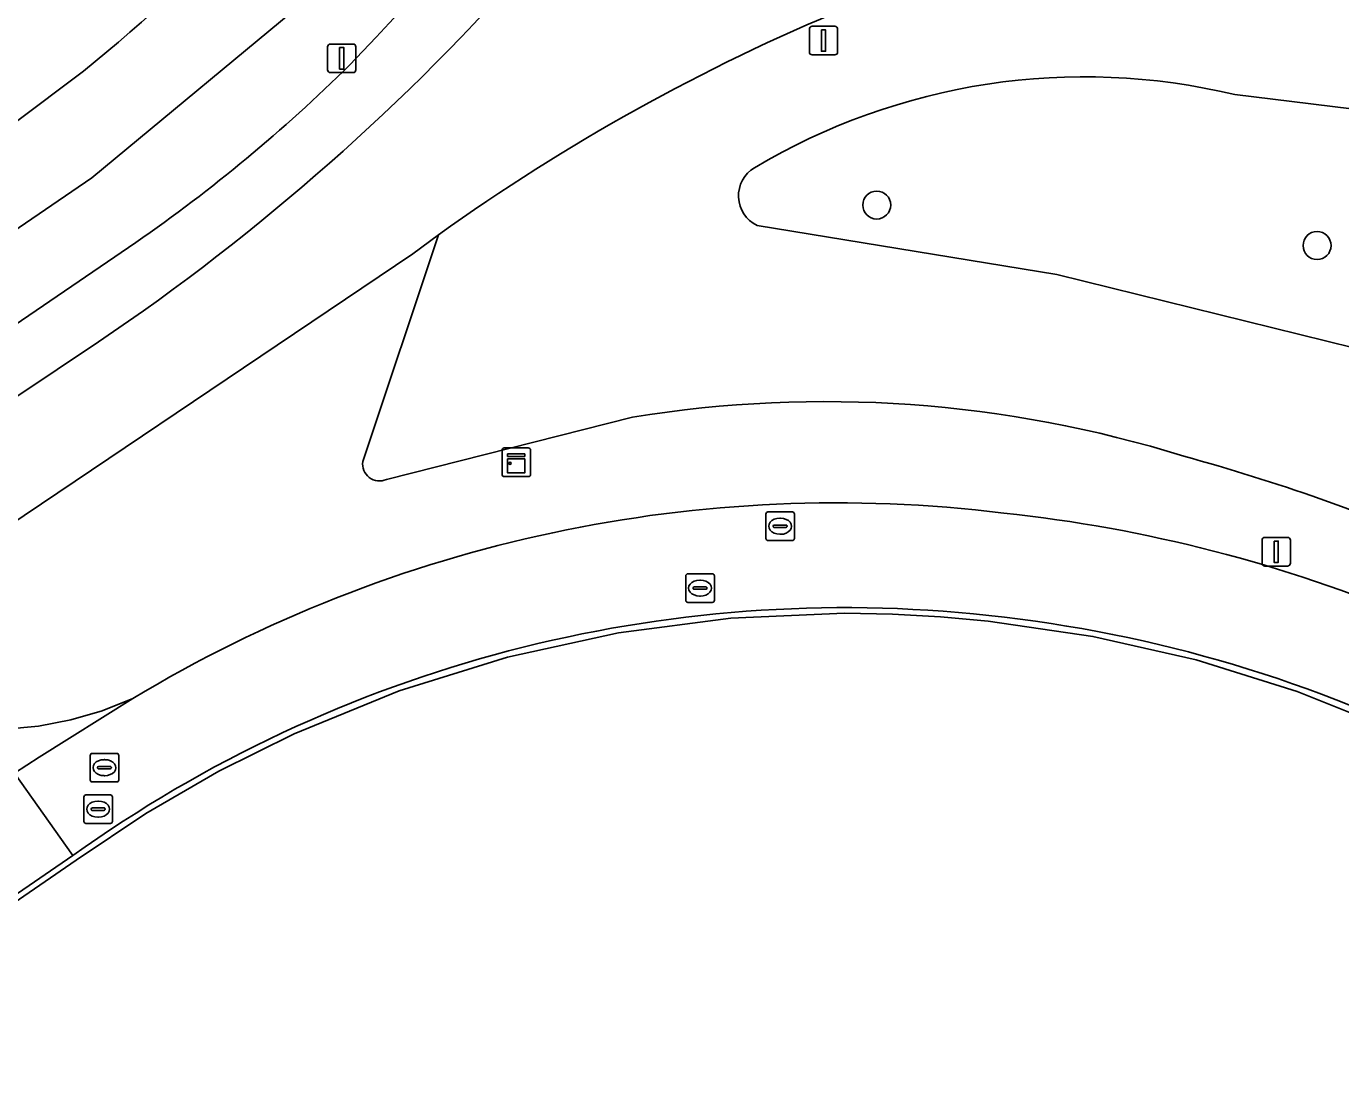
# Model space of a CAD drawing. Extents: x 155018 to 156648, y 383979 to 385733.
# Drawn here: x 155932.04 to 155978, y 384647.38 to 384684.19 of the extents above; entities that cross this region are included whole.
import ezdxf

# ---------------------------------------------------------------- set-up
doc = ezdxf.new("R2010")
doc.units = 0
for name, color, linetype in [('IMGEO_Berm_groen', 7, 'Continuous'), ('IMGEO_Boom', 7, 'Continuous'), ('IMGEO_Erf', 7, 'Continuous'), ('IMGEO_Fietspad_gesloten', 7, 'Continuous'), ('IMGEO_Groenvoorziening', 7, 'Continuous'), ('IMGEO_Kast', 7, 'Continuous'), ('IMGEO_Lichtmast', 7, 'Continuous'), ('IMGEO_Lijnafwatering', 7, 'Continuous'), ('IMGEO_Oever', 7, 'Continuous'), ('IMGEO_Rijbaan_lokaal_gesloten', 7, 'Continuous'), ('IMGEO_Rijbaan_lokaal_open', 7, 'Continuous'), ('IMGEO_Rioolput', 7, 'Continuous'), ('IMGEO_Voetpad_gesloten', 7, 'Continuous')]:
    doc.layers.add(name, color=color, linetype=linetype)

msp = doc.modelspace()

# ---------------------------------------------------------------- linework, layer by layer
at = {"layer": 'IMGEO_Berm_groen'}
for points in [[(155943.803, 384668.969), (155946.454, 384676.894), (155945.55, 384676.234), (155927.81, 384664.295), (155924.026, 384661.755), (155924.643, 384661.273), (155925.299, 384660.845), (155925.988, 384660.472), (155926.706, 384660.159), (155927.447, 384659.906), (155928.207, 384659.717), (155928.98, 384659.591), (155929.761, 384659.53), (155930.544, 384659.535), (155931.324, 384659.605), (155932.466, 384659.716), (155933.592, 384659.933), (155934.693, 384660.254), (155935.759, 384660.678)], [(155953.236, 384670.516), (155944.632, 384668.34)]]:
    msp.add_lwpolyline(points, dxfattribs=at)
for centre, radius, start, end in [((155959.989, 384629.034), 42.028, 72.6509, 99.2459), ((155944.387, 384668.878), 0.591, 171.1559, 294.4656), ((155954.106, 384601.897), 69.729, 66.48486, 74.68669), ((155960.375, 384619.829), 47.693, 82.9622, 121.0728), ((155960.897, 384616.758), 50.684, 67.1047, 83.9743)]:
    msp.add_arc(centre, radius, start, end, dxfattribs=at)
at = {"layer": 'IMGEO_Boom'}
for centre in [(155961.778, 384677.935), (155977.177, 384676.519)]:
    msp.add_circle(centre, 0.489, dxfattribs=at)
at = {"layer": 'IMGEO_Erf'}
msp.add_lwpolyline([(155933.66, 384655.185), (155766.943, 384540.708)], dxfattribs=at)
for centre, radius, start, end in [((155960.663, 384617.484), 46.374, 83.7687, 125.6121), ((155960.688, 384616.465), 47.384, 41.8447, 83.9318)]:
    msp.add_arc(centre, radius, start, end, dxfattribs=at)
at = {"layer": 'IMGEO_Fietspad_gesloten'}
for points in [[(155906.63, 384649.983), (155918.247, 384657.946), (155924.026, 384661.755), (155927.81, 384664.295), (155945.55, 384676.234), (155946.454, 384676.894)], [(155934.563, 384673.148), (155917.277, 384661.593), (155901.112, 384650.301), (155885.652, 384638.663), (155873.794, 384629.68), (155856.412, 384616.646)]]:
    msp.add_lwpolyline(points, dxfattribs=at)
for centre, radius, start, end in [((155890.287, 384738.686), 79.092, 304.04174, 318.8433), ((155987.856, 384619.196), 71.016, 112.43589, 125.66175)]:
    msp.add_arc(centre, radius, start, end, dxfattribs=at)
at = {"layer": 'IMGEO_Groenvoorziening'}
for points in [[(155976.18, 384771.358), (155976.542, 384769.577), (155977.128, 384760.847), (155976.74, 384750.462), (155975.66, 384741.983), (155973.333, 384732.736), (155969.364, 384723.65), (155965.179, 384716.267), (155960.231, 384708.492), (155955.722, 384701.699), (155948.28, 384692.265), (155942.151, 384685.384), (155934.328, 384678.881), (155925.957, 384673.179), (155922.666, 384671.018), (155922.123, 384670.466), (155921.926, 384670.532), (155919.721, 384669.084), (155920.978, 384666.991), (155922.992, 384667.963), (155927.38, 384670.844), (155935.867, 384676.626)], [(155934.031, 384682.613), (155926.711, 384677.124), (155924.704, 384675.595), (155923.931, 384674.367), (155923.478, 384671.842), (155922.666, 384671.018), (155925.957, 384673.179), (155934.328, 384678.881), (155942.151, 384685.384), (155948.28, 384692.265), (155955.722, 384701.699), (155960.231, 384708.492), (155965.179, 384716.267), (155969.364, 384723.65), (155973.333, 384732.736), (155975.66, 384741.983), (155976.74, 384750.462), (155977.128, 384760.847), (155976.542, 384769.577), (155976.18, 384771.358)], [(155974.298, 384681.795), (155979.71, 384681.135), (155981.963, 384680.332), (155980.518, 384674.659), (155979.409, 384672.706), (155968.076, 384675.501), (155957.593, 384677.224)], [(155957.593, 384677.224), (155968.076, 384675.501), (155979.409, 384672.706), (155980.518, 384674.659), (155981.963, 384680.332), (155979.71, 384681.135), (155974.298, 384681.795)], [(155946.454, 384676.894), (155943.803, 384668.969)], [(155944.632, 384668.34), (155953.236, 384670.516)]]:
    msp.add_lwpolyline(points, dxfattribs=at)
for centre, radius, start, end in [((155821.763, 384798.917), 168.103, 316.32332, 331.0035), ((155886.807, 384740.591), 74.777, 309.16337, 322.18852), ((155987.856, 384619.196), 71.016, 112.43589, 125.66175), ((155903.553, 384723.192), 56.68, 304.7588, 314.5895), ((155969.036, 384659.922), 22.497, 76.4748, 120.8293), ((155969.036, 384659.922), 22.497, 76.4748, 120.8293), ((155958.085, 384678.255), 1.142, 120.4217, 244.4637), ((155958.085, 384678.255), 1.142, 120.4217, 244.4637), ((155959.989, 384629.034), 42.028, 72.6509, 99.2459), ((155944.387, 384668.878), 0.591, 171.1559, 294.4656), ((155954.106, 384601.897), 69.729, 66.48486, 74.68669)]:
    msp.add_arc(centre, radius, start, end, dxfattribs=at)
at = {"layer": 'IMGEO_Kast'}
for p, q in [((155948.673, 384668.515), (155948.673, 384669.356)), ((155948.673, 384669.356), (155948.673, 384668.515)), ((155948.748, 384669.44), (155949.589, 384669.44)), ((155949.589, 384669.44), (155948.748, 384669.44)), ((155949.673, 384669.365), (155949.673, 384668.524)), ((155949.673, 384668.524), (155949.673, 384669.365)), ((155949.598, 384668.44), (155948.757, 384668.44)), ((155948.757, 384668.44), (155949.598, 384668.44))]:
    msp.add_line(p, q, dxfattribs=at)
for points in [[(155948.868, 384669.23), (155949.468, 384669.23), (155949.468, 384669.145), (155948.868, 384669.145), (155948.868, 384669.23)], [(155948.868, 384669.055), (155949.468, 384669.055), (155949.468, 384668.566), (155948.868, 384668.566), (155948.868, 384669.055)]]:
    msp.add_lwpolyline(points, dxfattribs=at)
msp.add_circle((155948.952, 384668.904), 0.0377, dxfattribs=at)
for centre, start, end in [((155948.751, 384669.362), 92.4484, 184.2845), ((155948.751, 384669.362), 92.4484, 184.2845), ((155949.595, 384669.362), 2.4484, 94.2845), ((155949.595, 384669.362), 2.4484, 94.2845), ((155948.751, 384668.518), 182.4484, 274.2845), ((155948.751, 384668.518), 182.4484, 274.2845), ((155949.595, 384668.518), 272.4484, 4.2845), ((155949.595, 384668.518), 272.4484, 4.2845)]:
    msp.add_arc(centre, 0.0779, start, end, dxfattribs=at)
at = {"layer": 'IMGEO_Lichtmast'}
for p, q in [((155959.42, 384683.286), (155959.42, 384684.086)), ((155959.42, 384684.086), (155959.42, 384683.286)), ((155959.52, 384684.186), (155960.31, 384684.186)), ((155960.31, 384684.186), (155959.52, 384684.186)), ((155960.41, 384684.086), (155960.41, 384683.286)), ((155960.41, 384683.286), (155960.41, 384684.086)), ((155942.572, 384682.665), (155942.572, 384683.465)), ((155942.572, 384683.465), (155942.572, 384682.665)), ((155942.672, 384683.565), (155943.462, 384683.565)), ((155943.462, 384683.565), (155942.672, 384683.565)), ((155943.562, 384683.465), (155943.562, 384682.665)), ((155943.562, 384682.665), (155943.562, 384683.465)), ((155960.31, 384683.186), (155959.52, 384683.186)), ((155959.52, 384683.186), (155960.31, 384683.186)), ((155943.462, 384682.565), (155942.672, 384682.565)), ((155942.672, 384682.565), (155943.462, 384682.565)), ((155975.251, 384665.412), (155975.251, 384666.212)), ((155975.251, 384666.212), (155975.251, 384665.412)), ((155975.351, 384666.312), (155976.141, 384666.312)), ((155976.141, 384666.312), (155975.351, 384666.312)), ((155976.241, 384666.212), (155976.241, 384665.412)), ((155976.241, 384665.412), (155976.241, 384666.212)), ((155976.141, 384665.312), (155975.351, 384665.312)), ((155975.351, 384665.312), (155976.141, 384665.312))]:
    msp.add_line(p, q, dxfattribs=at)
for points in [[(155959.84, 384684.061), (155959.99, 384684.061), (155959.99, 384683.311), (155959.84, 384683.311), (155959.84, 384684.061)], [(155942.992, 384683.44), (155943.142, 384683.44), (155943.142, 384682.69), (155942.992, 384682.69), (155942.992, 384683.44)], [(155975.671, 384666.187), (155975.821, 384666.187), (155975.821, 384665.437), (155975.671, 384665.437), (155975.671, 384666.187)]]:
    msp.add_lwpolyline(points, dxfattribs=at)
for centre, start, end in [((155959.52, 384684.086), 90, 180), ((155959.52, 384684.086), 90, 180), ((155960.31, 384684.086), 0, 90), ((155960.31, 384684.086), 360, 90), ((155942.672, 384683.465), 90, 180), ((155942.672, 384683.465), 90, 180), ((155943.462, 384683.465), 0, 90), ((155943.462, 384683.465), 360, 90), ((155959.52, 384683.286), 180, 270), ((155959.52, 384683.286), 180, 270), ((155960.31, 384683.286), 270, 0), ((155960.31, 384683.286), 270, 0), ((155942.672, 384682.665), 180, 270), ((155942.672, 384682.665), 180, 270), ((155943.462, 384682.665), 270, 0), ((155943.462, 384682.665), 270, 0), ((155975.351, 384666.212), 90, 180), ((155975.351, 384666.212), 90, 180), ((155976.141, 384666.212), 0, 90), ((155976.141, 384666.212), 360, 90), ((155975.351, 384665.412), 180, 270), ((155975.351, 384665.412), 180, 270), ((155976.141, 384665.412), 270, 0), ((155976.141, 384665.412), 270, 0)]:
    msp.add_arc(centre, 0.1, start, end, dxfattribs=at)
at = {"layer": 'IMGEO_Lijnafwatering'}
for points in [[(155960.644, 384663.658), (155956.679, 384663.485), (155952.743, 384662.973), (155948.866, 384662.125), (155945.076, 384660.947), (155941.401, 384659.448)], [(155979.917, 384659.553), (155976.481, 384660.928), (155972.947, 384662.029), (155969.338, 384662.85), (155965.675, 384663.385), (155964.002, 384663.537), (155962.324, 384663.628), (155960.644, 384663.658)], [(155941.401, 384659.448), (155938.767, 384658.136), (155936.222, 384656.658), (155933.776, 384655.022), (155924.691, 384648.784)]]:
    msp.add_lwpolyline(points, dxfattribs=at)
at = {"layer": 'IMGEO_Oever'}
msp.add_lwpolyline([(155894.501, 384718.397), (155908.378, 384695.118), (155915.379, 384682.151), (155918.524, 384677.512), (155917.651, 384675.806), (155917.788, 384674.33), (155918.323, 384673.398), (155918.978, 384672.257), (155918.989, 384672.238), (155920.366, 384671.054), (155921.926, 384670.532), (155922.123, 384670.466), (155922.666, 384671.018), (155923.478, 384671.842), (155923.931, 384674.367), (155924.704, 384675.595), (155926.711, 384677.124), (155934.031, 384682.613)], dxfattribs=at)
msp.add_arc((155886.807, 384740.591), 74.777, 309.16337, 322.18852, dxfattribs=at)
at = {"layer": 'IMGEO_Rijbaan_lokaal_gesloten'}
for points in [[(155935.759, 384660.678), (155932.482, 384658.627), (155931.628, 384658.064), (155933.66, 384655.185)], [(155933.66, 384655.185), (155931.628, 384658.064), (155928.339, 384655.895), (155923.022, 384652.232), (155915.826, 384647.303), (155915.465, 384647.058), (155908.41, 384642.273), (155905.492, 384640.255), (155903.797, 384639.084), (155764.935, 384543.617)], [(155766.943, 384540.708), (155933.66, 384655.185)]]:
    msp.add_lwpolyline(points, dxfattribs=at)
for centre, radius, start, end in [((155960.375, 384619.829), 47.693, 82.9622, 121.0728), ((155960.897, 384616.758), 50.684, 67.1047, 83.9743), ((155960.663, 384617.484), 46.374, 83.7687, 125.6121), ((155960.688, 384616.465), 47.384, 41.8447, 83.9318)]:
    msp.add_arc(centre, radius, start, end, dxfattribs=at)
at = {"layer": 'IMGEO_Rijbaan_lokaal_open'}
msp.add_lwpolyline([(155931.628, 384658.064), (155932.482, 384658.627), (155935.759, 384660.678), (155934.693, 384660.254), (155933.592, 384659.933), (155932.466, 384659.716), (155931.324, 384659.605), (155930.544, 384659.535), (155929.761, 384659.53), (155928.98, 384659.591), (155928.207, 384659.717), (155927.447, 384659.906), (155926.706, 384660.159), (155925.988, 384660.472), (155925.299, 384660.845), (155924.643, 384661.273), (155924.026, 384661.755), (155918.247, 384657.946)], dxfattribs=at)
at = {"layer": 'IMGEO_Rioolput'}
for p, q in [((155957.899, 384666.276), (155957.899, 384667.128)), ((155957.974, 384667.202), (155958.826, 384667.202)), ((155958.9, 384667.128), (155958.9, 384666.276)), ((155958.158, 384666.696), (155958.158, 384666.708)), ((155958.596, 384666.659), (155958.198, 384666.659)), ((155958.201, 384666.745), (155958.599, 384666.745)), ((155958.387, 384666.982), (155958.412, 384666.982)), ((155958.642, 384666.708), (155958.642, 384666.696)), ((155958.826, 384666.202), (155957.974, 384666.202)), ((155958.41, 384666.422), (155958.385, 384666.422)), ((155955.097, 384664.115), (155955.097, 384664.967)), ((155955.172, 384665.041), (155956.024, 384665.041)), ((155955.585, 384664.821), (155955.61, 384664.821)), ((155956.098, 384664.967), (155956.098, 384664.115)), ((155955.356, 384664.535), (155955.356, 384664.547)), ((155955.794, 384664.498), (155955.396, 384664.498)), ((155955.399, 384664.584), (155955.797, 384664.584)), ((155955.84, 384664.547), (155955.84, 384664.535)), ((155956.024, 384664.041), (155955.172, 384664.041)), ((155955.608, 384664.261), (155955.583, 384664.261)), ((155934.344, 384658.761), (155935.196, 384658.761)), ((155934.269, 384657.835), (155934.269, 384658.687)), ((155934.571, 384658.304), (155934.969, 384658.304)), ((155934.757, 384658.541), (155934.782, 384658.541)), ((155935.27, 384658.687), (155935.27, 384657.835)), ((155934.528, 384658.255), (155934.528, 384658.267)), ((155934.966, 384658.218), (155934.568, 384658.218)), ((155934.78, 384657.981), (155934.755, 384657.981)), ((155935.012, 384658.267), (155935.012, 384658.255)), ((155935.196, 384657.761), (155934.344, 384657.761)), ((155934.049, 384656.383), (155934.049, 384657.235)), ((155934.124, 384657.309), (155934.976, 384657.309)), ((155934.537, 384657.089), (155934.562, 384657.089)), ((155935.05, 384657.235), (155935.05, 384656.383)), ((155934.308, 384656.803), (155934.308, 384656.815)), ((155934.746, 384656.766), (155934.348, 384656.766)), ((155934.351, 384656.852), (155934.749, 384656.852)), ((155934.56, 384656.529), (155934.535, 384656.529)), ((155934.792, 384656.815), (155934.792, 384656.803)), ((155934.976, 384656.309), (155934.124, 384656.309))]:
    msp.add_line(p, q, dxfattribs=at)
for points in [[(155957.899, 384666.276), (155957.899, 384667.128)], [(155957.974, 384667.202), (155958.826, 384667.202)], [(155958.9, 384667.128), (155958.9, 384666.276)], [(155958.826, 384666.202), (155957.974, 384666.202)], [(155955.097, 384664.115), (155955.097, 384664.967)], [(155955.172, 384665.041), (155956.024, 384665.041)], [(155956.098, 384664.967), (155956.098, 384664.115)], [(155956.024, 384664.041), (155955.172, 384664.041)], [(155934.344, 384658.761), (155935.196, 384658.761)], [(155934.269, 384657.835), (155934.269, 384658.687)], [(155935.27, 384658.687), (155935.27, 384657.835)], [(155935.196, 384657.761), (155934.344, 384657.761)], [(155934.049, 384656.383), (155934.049, 384657.235)], [(155934.124, 384657.309), (155934.976, 384657.309)], [(155935.05, 384657.235), (155935.05, 384656.383)], [(155934.976, 384656.309), (155934.124, 384656.309)]]:
    msp.add_lwpolyline(points, dxfattribs=at)
for centre, radius, start, end in [((155957.976, 384667.126), 0.0765, 91.552, 178.448), ((155957.976, 384667.126), 0.0765, 91.552, 178.448), ((155958.824, 384667.126), 0.0765, 1.552, 88.448), ((155958.824, 384667.126), 0.0765, 1.552, 88.448), ((155958.198, 384666.705), 0.0403, 85.8775, 175.7526), ((155958.195, 384666.695), 0.0366, 178.938, 274.7102), ((155958.599, 384666.702), 0.043, 264.8664, 352.4533), ((155958.603, 384666.707), 0.0386, 1.7309, 96.639), ((155957.976, 384666.278), 0.0765, 181.552, 268.448), ((155957.976, 384666.278), 0.0765, 181.552, 268.448), ((155958.824, 384666.278), 0.0765, 271.552, 358.448), ((155958.824, 384666.278), 0.0765, 271.552, 358.448), ((155955.174, 384664.965), 0.0765, 91.552, 178.448), ((155955.174, 384664.965), 0.0765, 91.552, 178.448), ((155956.022, 384664.965), 0.0765, 1.552, 88.448), ((155956.022, 384664.965), 0.0765, 1.552, 88.448), ((155955.396, 384664.544), 0.0403, 85.8775, 175.7526), ((155955.393, 384664.534), 0.0366, 178.938, 274.7102), ((155955.797, 384664.541), 0.043, 264.8664, 352.4533), ((155955.801, 384664.546), 0.0386, 1.7309, 96.639), ((155955.174, 384664.117), 0.0765, 181.552, 268.448), ((155955.174, 384664.117), 0.0765, 181.552, 268.448), ((155956.022, 384664.117), 0.0765, 271.552, 358.448), ((155956.022, 384664.117), 0.0765, 271.552, 358.448), ((155934.346, 384658.685), 0.0765, 91.552, 178.448), ((155934.346, 384658.685), 0.0765, 91.552, 178.448), ((155935.194, 384658.685), 0.0765, 1.552, 88.448), ((155935.194, 384658.685), 0.0765, 1.552, 88.448), ((155934.568, 384658.264), 0.0403, 85.8775, 175.7526), ((155934.973, 384658.266), 0.0386, 1.7309, 96.639), ((155934.346, 384657.837), 0.0765, 181.552, 268.448), ((155934.346, 384657.837), 0.0765, 181.552, 268.448), ((155934.565, 384658.254), 0.0366, 178.938, 274.7102), ((155934.969, 384658.261), 0.043, 264.8664, 352.4533), ((155935.194, 384657.837), 0.0765, 271.552, 358.448), ((155935.194, 384657.837), 0.0765, 271.552, 358.448), ((155934.126, 384657.233), 0.0765, 91.552, 178.448), ((155934.126, 384657.233), 0.0765, 91.552, 178.448), ((155934.974, 384657.233), 0.0765, 1.552, 88.448), ((155934.974, 384657.233), 0.0765, 1.552, 88.448), ((155934.348, 384656.812), 0.0403, 85.8775, 175.7526), ((155934.345, 384656.802), 0.0366, 178.938, 274.7102), ((155934.749, 384656.809), 0.043, 264.8664, 352.4533), ((155934.753, 384656.814), 0.0386, 1.7309, 96.639), ((155934.126, 384656.385), 0.0765, 181.552, 268.448), ((155934.126, 384656.385), 0.0765, 181.552, 268.448), ((155934.974, 384656.385), 0.0765, 271.552, 358.448), ((155934.974, 384656.385), 0.0765, 271.552, 358.448)]:
    msp.add_arc(centre, radius, start, end, dxfattribs=at)
for centre, major_axis, ratio, start_param, end_param in [((155958.386, 384666.702), (-0.387, 0.002), 0.722429, 4.712389, 7.853982), ((155958.411, 384666.702), (-0.39, 0.002), 0.717154, 1.570796, 4.712389), ((155955.584, 384664.541), (-0.387, 0.002), 0.722429, 4.712389, 7.853982), ((155955.609, 384664.541), (-0.39, 0.002), 0.717154, 1.570796, 4.712389), ((155934.756, 384658.261), (-0.387, 0.002), 0.722429, 4.712389, 7.853982), ((155934.781, 384658.261), (-0.39, 0.002), 0.717154, 1.570796, 4.712389), ((155934.536, 384656.809), (-0.387, 0.002), 0.722429, 4.712389, 7.853982), ((155934.561, 384656.809), (-0.39, 0.002), 0.717154, 1.570796, 4.712389)]:
    msp.add_ellipse(centre, major_axis=major_axis, ratio=ratio, start_param=start_param, end_param=end_param, dxfattribs=at)
at = {"layer": 'IMGEO_Voetpad_gesloten'}
for points in [[(155935.867, 384676.626), (155927.38, 384670.844), (155922.992, 384667.963), (155915.314, 384662.635), (155912.071, 384660.479), (155893.296, 384647.14), (155866.31, 384626.604), (155855.291, 384618.389)], [(155856.412, 384616.646), (155873.794, 384629.68), (155885.652, 384638.663), (155901.112, 384650.301), (155917.277, 384661.593), (155934.563, 384673.148)]]:
    msp.add_lwpolyline(points, dxfattribs=at)
for centre, radius, start, end in [((155821.763, 384798.917), 168.103, 316.32332, 331.0035), ((155890.287, 384738.686), 79.092, 304.04174, 318.8433), ((155903.553, 384723.192), 56.68, 304.7588, 314.5895)]:
    msp.add_arc(centre, radius, start, end, dxfattribs=at)

doc.saveas('drawing.dxf')
